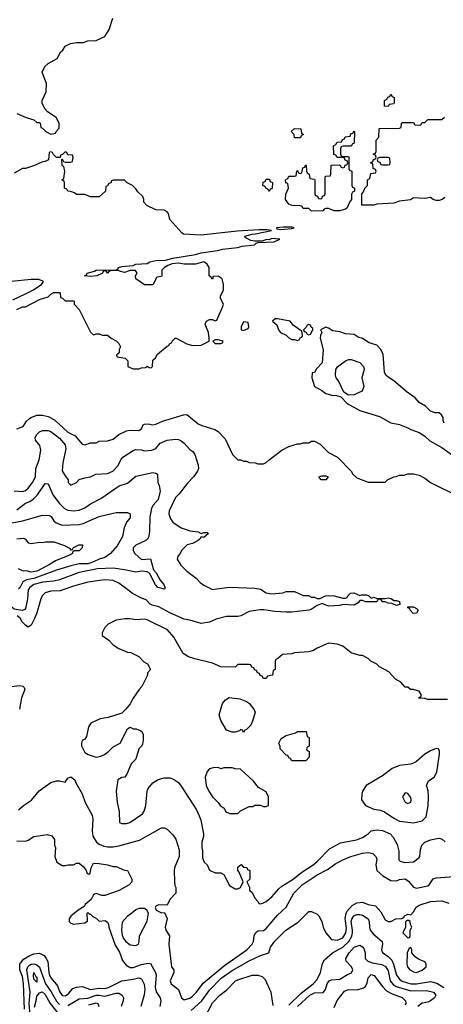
# Model space of a CAD drawing. Header units: inches. Extents: x 2348341 to 2479810, y 460419 to 613669.
# Tile 291 of 656: x 2362709 to 2365700, y 557065 to 564020. Entities that reach past the tile are written whole.
import ezdxf

# ---------------------------------------------------------------- set-up
doc = ezdxf.new("R2010")
doc.units = ezdxf.units.IN
doc.header["$MEASUREMENT"] = 0
doc.layers.add('C3565', color=7, linetype='Continuous')
doc.layers.add('C3566', color=7, linetype='Continuous')

msp = doc.modelspace()

# ---------------------------------------------------------------- linework, layer by layer
at = {"layer": 'C3565', "color": 2}
for points, elevation in [([(2362774.3, 560000), (2362768.2, 559991.8), (2362763.6, 559930), (2362750, 559862), (2362746.4, 559853.6), (2362730, 559846.6), (2362670, 559857.4), (2362653.5, 559870), (2362646.5, 559890), (2362647.2, 559930), (2362638.7, 559950), (2362565.8, 560000)], 94), ([(2363034.5, 560000), (2362994.2, 559985.8), (2362930, 559984.5), (2362890, 559972.3), (2362867.3, 559950), (2362858.8, 559930), (2362830.6, 559829.4), (2362814.8, 559790), (2362790, 559744), (2362770, 559729), (2362750, 559742.7), (2362727.1, 559767.1), (2362712.6, 559792.6), (2362692, 559810)], 98), ([(2364398, 560000), (2364410, 559998), (2364450, 559972), (2364490, 559964.7), (2364567.3, 559972.7), (2364590, 559982), (2364650, 559982), (2364710, 559954), (2364747.3, 559952.7), (2364770, 559942), (2364790, 559942), (2364810, 559932), (2364830, 559932), (2364868.9, 559951.1), (2364890, 559952), (2364928.4, 559951.6), (2364990, 559934), (2365010, 559934), (2365022, 559938), (2365026, 559950), (2365046, 559970), (2365068.4, 559971.6), (2365110, 559954), (2365122, 559958), (2365156.9, 559956.9), (2365174, 559950), (2365190, 559934), (2365210, 559942), (2365230, 559932), (2365290, 559931.3), (2365310, 559936), (2365330.8, 559930.8), (2365350, 559918), (2365370, 559918), (2365390.9, 559910.9), (2365394, 559890), (2365370, 559882), (2365336.4, 559896.4), (2365310, 559898), (2365290, 559908), (2365270, 559908), (2365262, 559922), (2365250, 559926), (2365238, 559922), (2365230, 559908.7), (2365151.6, 559908.4), (2365130, 559918), (2365110, 559918), (2365098, 559902), (2365070, 559884), (2364990, 559888.7), (2364970, 559882), (2364890, 559877.2), (2364844.7, 559895.3), (2364810, 559882), (2364766.4, 559853.6), (2364750, 559849.2), (2364630, 559836), (2364590, 559836), (2364510, 559839.3), (2364432, 559852), (2364408.1, 559851.9), (2364330, 559839), (2364270.7, 559809.3), (2364250, 559804), (2364170, 559804), (2364095.3, 559784.7), (2364050, 559764), (2363990, 559755.3), (2363910, 559779), (2363870, 559785.2), (2363768.7, 559830), (2363691.9, 559871.9), (2363644.4, 559884.4), (2363630, 559892.7), (2363602.7, 559922.7), (2363570, 559934), (2363506.8, 559966.8), (2363462.5, 560000)], 98), ([(2363732, 560000), (2363730, 559998), (2363722.3, 560000)], 94), ([(2364062, 560000), (2364070, 559996), (2364102, 560000)], 98), ([(2365730, 559218), (2365590, 559218), (2365570, 559226), (2365527.3, 559227.3), (2365530, 559234), (2365542, 559238), (2365546, 559250), (2365530, 559278), (2365490, 559288), (2365468.4, 559288.4), (2365450, 559306), (2365430, 559306), (2365400.4, 559340.4), (2365363.1, 559363.1), (2365314.6, 559414.6), (2365250, 559448), (2365230, 559468), (2365189.1, 559489.1), (2365170, 559508), (2365130, 559528), (2365110, 559528.7), (2365050, 559548.7), (2364990, 559595.3), (2364950, 559608.7), (2364890, 559615.3), (2364810, 559582), (2364778, 559562), (2364750, 559554), (2364650, 559548.7), (2364630, 559542), (2364563.6, 559536.4), (2364532.7, 559507.3), (2364518, 559502), (2364514, 559490), (2364514, 559430), (2364498, 559422), (2364494, 559390), (2364458, 559382), (2364450, 559366), (2364430, 559366), (2364422, 559382), (2364407.3, 559387.3), (2364402, 559402), (2364387.3, 559407.3), (2364382, 559422), (2364367.3, 559427.3), (2364362, 559442), (2364347.3, 559447.3), (2364342, 559462), (2364330, 559466), (2364250, 559466), (2364230, 559446), (2364130, 559448), (2364070, 559475.3), (2363944.7, 559504.7), (2363900.2, 559520.2), (2363863.1, 559543.1), (2363798.6, 559658.6), (2363754, 559710), (2363610, 559781.2), (2363590, 559785.2), (2363530, 559781.2), (2363490, 559789), (2363451.1, 559788.9), (2363390, 559778), (2363334, 559750), (2363310, 559726), (2363292, 559690), (2363292, 559670), (2363338, 559638), (2363370, 559604.7), (2363410, 559578), (2363470, 559552), (2363494, 559550), (2363550, 559522), (2363585.4, 559485.4), (2363611.1, 559471.1), (2363632, 559430), (2363612.7, 559407.3), (2363612, 559390), (2363572, 559310), (2363552, 559290), (2363511.1, 559228.9), (2363490, 559188), (2363458, 559150), (2363430, 559122), (2363334, 559090), (2363278, 559082), (2363211.3, 559050), (2363194.4, 559025.6), (2363182, 558958), (2363170, 558938), (2363151.6, 558928.4), (2363144.7, 558910), (2363146, 558890), (2363170, 558844.7), (2363192, 558830), (2363250, 558810.8), (2363282, 558818), (2363308, 558830), (2363335.3, 558850), (2363370, 558884.7), (2363418, 558910), (2363470, 559012), (2363490, 559022), (2363510, 559012), (2363531.1, 559011.1), (2363559.8, 558999.8), (2363571.3, 558991.3), (2363582, 558970), (2363582, 558930), (2363576.9, 558903.1), (2363572, 558890), (2363551.1, 558868.9), (2363530, 558798), (2363496.9, 558763.1), (2363464.7, 558690), (2363450.8, 558669.2), (2363430, 558668), (2363402, 558650), (2363391.3, 558570), (2363398, 558490), (2363411.6, 558428.4), (2363414, 558350), (2363430, 558342), (2363463.6, 558343.6), (2363486, 558350), (2363575.3, 558410), (2363588.7, 558430), (2363599, 558470), (2363609, 558570), (2363617.2, 558590), (2363649.7, 558630.3), (2363686.5, 558653.5), (2363730, 558665.5), (2363770, 558664), (2363796.3, 558656.3), (2363830, 558631), (2363850, 558606), (2363958.5, 558438.5), (2363976.8, 558396.8), (2363987.1, 558367.1), (2364006.8, 558270), (2364006.8, 558250), (2363996, 558210), (2363996, 558170), (2364001, 558150), (2363999.6, 558099.6), (2364012, 558070), (2364032, 558050), (2364050, 558014), (2364090, 557994), (2364130, 557994), (2364150, 557982), (2364190, 557904.7), (2364230, 557882), (2364250, 557882), (2364268.7, 557891.3), (2364288, 557930), (2364259, 557999), (2364248.7, 558010), (2364250, 558034), (2364272, 558052), (2364290, 558034), (2364312.7, 558032.7), (2364318, 558018), (2364334, 558010), (2364334, 557950), (2364314, 557930), (2364331.6, 557891.6), (2364332.7, 557872.7), (2364350, 557854), (2364370, 557814), (2364394, 557790), (2364398, 557778), (2364410, 557774), (2364430, 557782), (2364450, 557792), (2364490, 557824.7), (2364538.6, 557881.4), (2364560.1, 557899.9), (2364641.2, 557950), (2364701.7, 557998.3), (2364780.9, 558050), (2364810, 558074), (2364896.5, 558163.5), (2364973.6, 558206.4), (2365086.4, 558226.4), (2365130, 558242.8), (2365168.7, 558270), (2365190, 558291), (2365230, 558297.3), (2365270, 558293.4), (2365324.7, 558270), (2365347.1, 558247.1), (2365373.7, 558193.7), (2365386.4, 558146.4), (2365386.8, 558086.8), (2365396, 558076), (2365427.1, 558067.1), (2365489.1, 558070.9), (2365530, 558102), (2365535.3, 558110), (2365540.2, 558159.8), (2365548.7, 558190), (2365570, 558210.8), (2365610, 558226.8), (2365656.9, 558236.9), (2365670, 558238), (2365691.6, 558231.6), (2365712.7, 558212.7)], 102), ([(2362650, 559310.8), (2362710, 559318), (2362731.6, 559311.6), (2362742, 559302), (2362744.7, 559290), (2362722.8, 559230), (2362707.3, 559150)], 98), ([(2362702, 558438), (2362735.3, 558470), (2362791.8, 558508.2), (2362846.8, 558573.2), (2362890, 558604.7), (2362930, 558631.3), (2362970, 558644.7), (2362990, 558644.7), (2363030, 558634), (2363050, 558662), (2363070, 558671.3), (2363098, 558650), (2363104.7, 558630), (2363150, 558552), (2363171, 558490), (2363222, 558402), (2363226, 558370), (2363220.7, 558290), (2363226.4, 558253.6), (2363250.5, 558210.5), (2363270, 558197.3), (2363302.8, 558182.8), (2363330, 558178), (2363370, 558178), (2363410, 558185.5), (2363554.2, 558225.8), (2363710, 558312), (2363731.1, 558311.1), (2363750, 558302), (2363790, 558262), (2363810.9, 558230.9), (2363835.3, 558155.3), (2363834.8, 558110), (2363802.8, 558030), (2363801, 558010), (2363802, 557930), (2363804.7, 557904.7), (2363812, 557890), (2363812, 557850), (2363770, 557806), (2363750, 557766), (2363690, 557768), (2363670, 557758), (2363664.7, 557750), (2363674, 557730), (2363710, 557712), (2363732.7, 557712.7), (2363751.1, 557671.1), (2363736, 557610), (2363741, 557590), (2363766, 557550), (2363762.8, 557490), (2363778, 557350), (2363782, 557330), (2363798, 557310), (2363798, 557290), (2363771, 557230), (2363778, 557210), (2363830.8, 557170), (2363850.9, 557110.9), (2363870, 557098), (2363910, 557108), (2363930, 557123), (2363958.4, 557150), (2364004.7, 557215.3), (2364158.2, 557341.8), (2364313.2, 557450), (2364350, 557491.3), (2364359.3, 557510), (2364364.5, 557550), (2364373.2, 557570), (2364390, 557584), (2364430, 557587.7), (2364450, 557600.7), (2364530, 557694), (2364589.5, 557750.5), (2364644.5, 557850), (2364703.7, 557910), (2364810, 557980.5), (2364883.3, 558016.7), (2364941.2, 558058.8), (2364990, 558084.9), (2365048, 558110), (2365130, 558133), (2365170, 558137.3), (2365202, 558130), (2365224.7, 558110), (2365231, 558090), (2365224.7, 558050), (2365231.3, 558010), (2365273.2, 557973.2), (2365330, 557939.1), (2365370, 557937.3), (2365390, 557946.8), (2365430, 557950.5), (2365454.6, 557934.6), (2365490, 557892), (2365510, 557886.8), (2365590, 557902), (2365601.2, 557910), (2365629.4, 557950.6), (2365650, 557958.8), (2365810, 557971)], 98), ([(2362690, 558221), (2362750, 558218), (2362770, 558224.7), (2362810, 558251.3), (2362905.4, 558265.4), (2362936, 558256), (2362954, 558230), (2362954, 558190), (2362962, 558170), (2362958, 558110), (2362972, 558070), (2363010, 558044.7), (2363030, 558044.7), (2363050, 558051.3), (2363088.4, 558051.6), (2363110, 558062), (2363130, 558062), (2363158, 558038), (2363178, 558010), (2363186, 557990), (2363196.4, 557983.6), (2363207.3, 557992.7), (2363214, 558030), (2363230, 558062), (2363270, 558061), (2363330, 558051), (2363370, 558038), (2363390, 558038), (2363450, 558012), (2363471.1, 558011.1), (2363502, 557950), (2363502, 557930), (2363482, 557910), (2363410.6, 557869.4), (2363310, 557834), (2363290, 557834), (2363250, 557848.7), (2363236.9, 557843.1), (2363230, 557838), (2363214.4, 557805.6), (2363172, 557770), (2363163.6, 557756.4), (2363122, 557730), (2363070, 557688), (2363058, 557670), (2363058, 557650), (2363070, 557638), (2363090, 557631.3), (2363170, 557642), (2363187.3, 557652.7), (2363186, 557710), (2363190, 557714), (2363202, 557702), (2363210, 557702), (2363224.7, 557684.7), (2363251, 557671), (2363270, 557652), (2363310, 557658), (2363330, 557644.7), (2363337.3, 557630), (2363338.8, 557610), (2363383.7, 557483.7), (2363413.5, 557433.5), (2363435, 557375), (2363461.6, 557341.6), (2363490, 557324.4), (2363510, 557326.4), (2363570, 557346.7), (2363614.8, 557354.8), (2363633.2, 557353.2), (2363667.7, 557290), (2363672.5, 557272.5), (2363664.9, 557184.9), (2363673, 557153), (2363701, 557110), (2363704.7, 557090), (2363698.8, 557050)], 94), ([(2363918.8, 557021.2), (2363996.2, 557090), (2364050, 557165.5), (2364131.8, 557250), (2364210, 557304.9), (2364330, 557372.4), (2364410, 557410.6), (2364468, 557430), (2364479, 557470), (2364510, 557511), (2364588.7, 557590), (2364675.1, 557644.9), (2364750, 557722), (2364770, 557722), (2364810, 557702), (2364822, 557690), (2364842, 557650), (2364851, 557610), (2364871, 557570), (2364910, 557522.8), (2364950, 557518), (2364990, 557535.5), (2365012.6, 557570), (2365016, 557604), (2365008.2, 557671.8), (2365013.3, 557706.7), (2365019.7, 557720.3), (2365056.6, 557763.4), (2365090, 557782.8), (2365130, 557786.8), (2365170, 557770.8), (2365222, 557762), (2365258, 557718), (2365290, 557662), (2365310, 557651), (2365328.9, 557651.1), (2365366, 557670), (2365408, 557672), (2365422, 557678), (2365426, 557690), (2365450, 557702), (2365470, 557698), (2365490, 557718), (2365509.5, 557750.5), (2365530, 557766.8), (2365610, 557790.7), (2365690, 557796), (2365739.8, 557779.8)], 94), ([(2364610, 557060.4), (2364695.9, 557144.1), (2364780.9, 557210), (2364810, 557240.7), (2364834, 557290), (2364846, 557354), (2364861.5, 557378.5), (2364917.2, 557430), (2364990, 557468.7), (2365034, 557510), (2365053.2, 557546.8), (2365058.2, 557570), (2365059.3, 557590), (2365049.8, 557650), (2365053.7, 557666.3), (2365068.8, 557691.2), (2365090, 557700.4), (2365110, 557700.3), (2365130, 557694), (2365168.9, 557668.9), (2365177.6, 557650), (2365178.7, 557610), (2365184.4, 557590), (2365204.1, 557564.1), (2365267.7, 557510), (2365270.6, 557490), (2365263, 557450), (2365270, 557431.3), (2365310, 557403.8), (2365336.5, 557376.5), (2365349.2, 557349.2), (2365370.3, 557270.3), (2365390, 557243.8), (2365410, 557228.7), (2365470, 557209.1), (2365510, 557209), (2365610, 557227.2), (2365654, 557214), (2365704.6, 557184.6)], 90), ([(2362743.1, 557030), (2362736.8, 557210), (2362730, 557262), (2362711.5, 557310), (2362709.7, 557350), (2362735.8, 557384.2), (2362781.2, 557410), (2362810, 557421.6), (2362850, 557427.7), (2362882.8, 557410), (2362897.3, 557390), (2362908, 557368), (2362914.4, 557290), (2362920.4, 557270), (2362930.5, 557250), (2362976.9, 557196.9), (2362990, 557156), (2363010, 557128.2), (2363030, 557126), (2363039, 557130), (2363056.6, 557143.4), (2363083.9, 557176.1), (2363110, 557187.3), (2363150, 557191), (2363210.3, 557170.3), (2363270, 557178.3), (2363310, 557178), (2363336.3, 557183.7), (2363430, 557231.3), (2363510, 557243), (2363550, 557253.4), (2363570, 557246), (2363588.4, 557208.4), (2363593.7, 557170), (2363588.7, 557131.3), (2363564.9, 557050)], 90), ([(2364671.6, 557050), (2364757, 557130), (2364790, 557146.4), (2364852.3, 557147.7), (2364869.5, 557170.5), (2364880.7, 557210), (2364894, 557230), (2364910, 557238), (2364970, 557242), (2365023.9, 557276.1), (2365051.7, 557288.3), (2365061.2, 557310), (2365052.7, 557330), (2365013.2, 557370), (2365012.7, 557390), (2365034.5, 557430), (2365070, 557468), (2365110, 557482), (2365130, 557470.8), (2365138.7, 557458.7), (2365148, 557430), (2365147.3, 557390), (2365166.8, 557370), (2365197.3, 557357.3), (2365266.6, 557346.6), (2365292.7, 557332.7), (2365310, 557301), (2365326, 557230), (2365345.6, 557205.6), (2365368, 557190), (2365470, 557160.3), (2365582.4, 557162.4), (2365630.8, 557150), (2365646.8, 557130), (2365637.3, 557110), (2365610, 557089.5), (2365590, 557080.9), (2365550, 557072.7), (2365520.7, 557050)], 86), ([(2362784, 556990), (2362776.2, 557070), (2362782.8, 557150), (2362760.3, 557310), (2362767.4, 557330), (2362778.6, 557341.4), (2362790, 557348.1), (2362810, 557350.2), (2362830, 557344.7), (2362848.6, 557328.6), (2362891.4, 557210), (2362932.7, 557152.7), (2362970, 557086.4), (2362990, 557063.7)], 86), ([(2364013.2, 556966.8), (2364070, 557074.8), (2364122.7, 557130), (2364171.5, 557168.5), (2364234, 557230), (2364250, 557239.1), (2364350, 557270.5), (2364390.6, 557270.6), (2364421.4, 557261.4), (2364441.4, 557241.4), (2364482.8, 557150), (2364496, 557056)], 90), ([(2364930, 557042.8), (2364950, 557091.3), (2365002, 557158), (2365030, 557170.4), (2365091.9, 557168.1), (2365137.5, 557182.5), (2365150, 557191.3), (2365162.5, 557217.5), (2365170, 557252), (2365190, 557274.8), (2365210.8, 557270), (2365270.7, 557190), (2365299.9, 557159.9), (2365338.7, 557138.7), (2365410, 557113), (2365433.4, 557090), (2365435.5, 557070), (2365430, 557059)], 82), ([(2362813.7, 557046.3), (2362826.3, 557090), (2362830, 557122), (2362850, 557146), (2362867.2, 557152.8), (2362890, 557135.5), (2362923.7, 557070), (2362990, 556988)], 82), ([(2363050, 557056.4), (2363130, 557104.4), (2363190, 557109.1), (2363250, 557129.2), (2363270, 557130.2), (2363310, 557122.3), (2363390, 557145.2), (2363410, 557143.1), (2363433, 557130), (2363442.4, 557110), (2363440.4, 557090), (2363424.9, 557050)], 86), ([(2363197.8, 557062.2), (2363250, 557076.4), (2363260.7, 557070), (2363268, 557050)], 82)]:
    msp.add_lwpolyline(points, dxfattribs=dict(at, elevation=elevation))
for points, elevation in [([(2365486.3, 559826.3), (2365466, 559850), (2365462, 559862), (2365450, 559866), (2365450, 559874), (2365490, 559872), (2365510, 559862), (2365522, 559850), (2365510, 559828.7)], 98), ([(2364290, 558986), (2364282, 559002), (2364270, 559006), (2364262, 558998), (2364230, 558988), (2364210, 558988.7), (2364170, 559002), (2364128.7, 559070), (2364118, 559110), (2364142, 559190), (2364163.1, 559216.9), (2364188.4, 559231.6), (2364263.6, 559223.6), (2364310, 559204.7), (2364332, 559190), (2364365.4, 559145.4), (2364371, 559130), (2364354, 559066), (2364342, 559038), (2364310, 559006), (2364298, 559002)], 102), ([(2364630, 558786), (2364622, 558802), (2364610, 558806), (2364602, 558822), (2364590, 558826), (2364548, 558870), (2364547.3, 558887.3), (2364538, 558910), (2364556.4, 558943.6), (2364590, 558964.7), (2364656.4, 558983.6), (2364670, 558992), (2364732.7, 558992.7), (2364738, 558958), (2364754, 558950), (2364752.7, 558892.7), (2364750, 558886), (2364738, 558882), (2364734, 558870), (2364738, 558858), (2364754, 558850), (2364754, 558810), (2364730, 558786)], 102), ([(2365650, 558873.2), (2365610, 558856), (2365568.8, 558831.2), (2365510, 558780.9), (2365490, 558769.3), (2365470, 558762), (2365390, 558752.8), (2365339.1, 558730), (2365270, 558678.4), (2365156, 558610), (2365130.7, 558570), (2365124, 558550), (2365122.8, 558510), (2365151.3, 558470), (2365210, 558442.8), (2365256.3, 558436.3), (2365285.2, 558425.2), (2365350, 558379.1), (2365390, 558359.1), (2365490, 558347.3), (2365550, 558361), (2365579, 558390), (2365592.1, 558467.9), (2365596, 558530), (2365592.9, 558572.9), (2365582, 558610), (2365595.3, 558644.7), (2365635.3, 558670), (2365654.8, 558705.2), (2365672.9, 558832.9), (2365674, 558854), (2365666, 558870)], 106), ([(2364110, 558738), (2364076.4, 558736.4), (2364050, 558728), (2364032, 558710), (2364018, 558670), (2364024.7, 558610), (2364044.7, 558570), (2364071.3, 558530), (2364110.7, 558490.7), (2364124.7, 558470), (2364152, 558450), (2364165.4, 558425.4), (2364192.7, 558412.7), (2364250, 558414), (2364268.4, 558431.6), (2364330, 558462), (2364356.4, 558463.6), (2364370, 558472), (2364410, 558472), (2364430, 558462), (2364450, 558462), (2364466, 558470), (2364466, 558530), (2364450, 558566), (2364396.4, 558596.4), (2364360.4, 558640.4), (2364267.3, 558727.3), (2364230, 558728), (2364210, 558735.3), (2364150, 558735.3), (2364130, 558728.7)], 106), ([(2365430, 558558), (2365411.3, 558530), (2365430, 558492), (2365450, 558484.7), (2365470, 558494), (2365473.2, 558510), (2365470, 558526), (2365450, 558555.3)], 110), ([(2363590, 557742), (2363550, 557741.2), (2363528.3, 557731.7), (2363490, 557699), (2363470, 557689), (2363433.7, 557646.3), (2363427.7, 557590), (2363433.7, 557553.7), (2363442.8, 557530), (2363458, 557510), (2363490, 557486), (2363530, 557481), (2363548.9, 557491.1), (2363554, 557510), (2363555.3, 557550), (2363608.4, 557651.6), (2363618, 557710), (2363608, 557730)], 98), ([(2365442, 557658), (2365432.7, 557647.3), (2365434, 557610), (2365414, 557570), (2365450, 557534), (2365462, 557538), (2365466, 557550), (2365466, 557590), (2365478, 557610), (2365468, 557628), (2365466, 557650), (2365456.4, 557656.4)], 94), ([(2365470, 557466), (2365458, 557462), (2365444.7, 557430), (2365442.8, 557350), (2365446.8, 557330), (2365464.7, 557310), (2365490, 557294.8), (2365510, 557290.8), (2365550, 557306), (2365578, 557330), (2365578, 557350), (2365570, 557366), (2365524.7, 557384.7), (2365501.2, 557401.2), (2365478, 557430), (2365478, 557450)], 94), ([(2362830, 557222), (2362810, 557242), (2362806, 557270), (2362810, 557290.8), (2362822.8, 557262.8), (2362830, 557258)], 82)]:
    msp.add_lwpolyline(points, close=True, dxfattribs=dict(at, elevation=elevation))
at = {"layer": 'C3566', "color": 2}
for points, elevation in [([(2362690, 563358), (2362754, 563330), (2362810, 563312), (2362830, 563294), (2362850, 563294), (2362854, 563290), (2362858, 563258), (2362870, 563254), (2362894, 563230), (2362930, 563212), (2362962, 563218), (2362966, 563230), (2362987.3, 563252.7), (2362988, 563290), (2362966, 563330), (2362906, 563370), (2362886, 563390), (2362868, 563430), (2362868, 563450), (2362895.3, 563510), (2362898, 563570), (2362868.7, 563650), (2362888, 563690), (2362910, 563711.3), (2362974.6, 563745.4), (2362998, 563790), (2363014.6, 563805.4), (2363030, 563832), (2363068.9, 563851.1), (2363110, 563858), (2363160.4, 563859.6), (2363191.6, 563871.6), (2363250, 563872), (2363310, 563902), (2363342, 563950), (2363368, 564030)], 106), ([(2365710, 562764), (2365691.3, 562750), (2365670, 562742.9), (2365650, 562742.9), (2365629.6, 562749.6), (2365610, 562764), (2365570, 562758), (2365490, 562762), (2365468, 562748), (2365390, 562738), (2365350, 562724), (2365230, 562718), (2365210, 562709.2), (2365126, 562710), (2365126, 562790), (2365136.4, 562803.6), (2365146, 562830), (2365166, 562850), (2365166, 562890), (2365182, 562898), (2365187.3, 562932.7), (2365222, 562938), (2365226, 562950), (2365222, 562962), (2365206, 562970), (2365202, 563002), (2365186, 563010), (2365202, 563018), (2365207.3, 563032.7), (2365222, 563038), (2365226, 563050), (2365222, 563062), (2365206, 563070), (2365222, 563078), (2365226, 563090), (2365226, 563170), (2365246, 563190), (2365248, 563252), (2365390, 563254), (2365402, 563258), (2365406, 563290), (2365412.7, 563292.7), (2365490, 563294), (2365498, 563278), (2365530, 563274), (2365542, 563278), (2365550, 563294), (2365570, 563294), (2365590, 563314), (2365690, 563314), (2365708.4, 563331.6)], 102), ([(2362690, 561972), (2362728.4, 561991.6), (2362750, 561992), (2362850, 562044.7), (2362910, 562062), (2362930, 562082), (2362950, 562092), (2362990, 562092), (2362994, 562090), (2362998, 562058), (2363012.7, 562052.7), (2363030, 562034), (2363090, 562034), (2363094, 562030), (2363094, 562010), (2363130, 561974), (2363210, 561814), (2363230, 561794), (2363250, 561802), (2363270, 561802), (2363292.7, 561792.7), (2363330, 561792), (2363354, 561770), (2363391.6, 561751.6), (2363410, 561734), (2363422, 561710), (2363412, 561690), (2363412, 561668), (2363394, 561650), (2363398, 561638), (2363454, 561630), (2363472, 561610), (2363474, 561570), (2363510, 561554), (2363550, 561554), (2363570, 561562), (2363596.4, 561563.6), (2363610, 561572), (2363623.6, 561563.6), (2363638, 561562), (2363646, 561570), (2363650, 561614), (2363668.4, 561631.6), (2363683.1, 561656.9), (2363750, 561714), (2363762, 561718), (2363766, 561730), (2363782, 561738), (2363786, 561750), (2363806, 561770), (2363814, 561770), (2363890, 561731), (2363930, 561718), (2363990, 561722), (2364046, 561750), (2364048, 561770), (2364042, 561810), (2364018, 561870), (2364028.7, 561891.3), (2364050, 561902), (2364070, 561902), (2364090, 561894), (2364102, 561898), (2364142, 561990), (2364148, 562010), (2364126, 562050), (2364128, 562070), (2364148, 562110), (2364148.7, 562150), (2364138, 562190), (2364110, 562208), (2364074, 562206), (2364074, 562194), (2364070, 562188), (2364066, 562190), (2364062, 562202), (2364048, 562210), (2364048, 562270), (2364032.9, 562292.9), (2364010, 562308.7), (2363950, 562293.2), (2363870, 562293.2), (2363830, 562301.2), (2363785.4, 562294.6), (2363755.3, 562284.7), (2363732, 562270), (2363714, 562250), (2363714, 562210), (2363710, 562206), (2363678, 562202), (2363650, 562148), (2363590, 562148), (2363528.9, 562188.9), (2363528, 562210), (2363538, 562230), (2363528, 562248), (2363490, 562248.7), (2363450, 562235.3), (2363420.4, 562240.4), (2363407.3, 562247.3), (2363350, 562246), (2363338, 562242), (2363330, 562229), (2363322, 562242), (2363310, 562246), (2363298, 562242), (2363294, 562230), (2363254, 562210), (2363210, 562205.2), (2363166, 562210), (2363182, 562218), (2363186, 562230), (2363237.2, 562242.8), (2363250, 562250.6), (2363390, 562254), (2363402, 562258), (2363406, 562270), (2363430, 562276), (2363510, 562284.7), (2363530, 562294), (2363610, 562298), (2363628, 562310), (2363670, 562319.1), (2363738, 562322), (2363790, 562336.3), (2363950, 562362), (2363990, 562373.4), (2364106, 562390), (2364140.1, 562399.9), (2364246, 562410), (2364280.7, 562419.3), (2364368, 562430), (2364378, 562442), (2364393.6, 562446.4), (2364506, 562450), (2364546, 562470), (2364490, 562475.3), (2364470, 562466), (2364450, 562468), (2364423.6, 562456.4), (2364370, 562455.3), (2364341.2, 562461.2), (2364302, 562482), (2364298, 562490), (2364350, 562506), (2364373.6, 562506.4), (2364486, 562530), (2364456.5, 562536.5), (2364396.6, 562536.6), (2364245.6, 562525.6), (2363990, 562497), (2363866, 562506), (2363853.6, 562513.6), (2363769.4, 562609.4), (2363759, 562650), (2363750, 562662), (2363730, 562674), (2363670, 562678), (2363607.3, 562707.3), (2363586, 562730), (2363586, 562750), (2363578, 562770), (2363543.1, 562803.1), (2363530, 562826), (2363506, 562850), (2363467.3, 562867.3), (2363450, 562886), (2363370, 562886), (2363358, 562882), (2363352, 562868), (2363338, 562862), (2363330, 562846), (2363318, 562842), (2363314, 562810), (2363270, 562768), (2363210, 562768), (2363170, 562786), (2363110, 562786), (2363096.4, 562796.4), (2363067.3, 562807.3), (2363048.4, 562808.4), (2363042, 562822), (2363026, 562830), (2363026, 562870), (2363022, 562882), (2363006, 562890), (2363022, 562898), (2363028, 562950), (2363022, 562982), (2363008.4, 562988.4), (2363006, 563034), (2363012.7, 563032.7), (2363018, 563018), (2363030, 563014), (2363070, 563014), (2363082, 563018), (2363086, 563050), (2363082, 563062), (2363050, 563066), (2363042, 563082), (2363030, 563086), (2363012.7, 563067.3), (2362998, 563062), (2362994, 563046), (2362970, 563046), (2362947.3, 563067.3), (2362942, 563082), (2362930, 563086), (2362918, 563082), (2362912, 563030), (2362890, 563018), (2362865.4, 563014.6), (2362814, 562990), (2362750, 562968), (2362730, 562968), (2362670, 562935.3)], 106), ([(2362659.8, 562040.2), (2362755, 562085), (2362802.9, 562110), (2362863.7, 562150), (2362877.2, 562170), (2362873.6, 562173.6), (2362843.9, 562183.9), (2362790, 562185.7), (2362510, 562156.9)], 110), ([(2365706, 561170), (2365698, 561190), (2365698, 561210), (2365688, 561230), (2365670, 561242), (2365643.1, 561243.1), (2365610, 561254), (2365573.2, 561290), (2365530, 561317.2), (2365501.2, 561350), (2365444, 561390), (2365350, 561469.2), (2365310, 561495.3), (2365295.3, 561510), (2365285.2, 561530), (2365275.5, 561655.5), (2365259, 561690), (2365230, 561721.2), (2365177.2, 561737.2), (2365130, 561769), (2365098, 561778), (2365070, 561795.3), (2365010, 561802), (2364970, 561815.3), (2364921.2, 561821.2), (2364890, 561842), (2364870, 561848), (2364834, 561830), (2364842, 561810), (2364832, 561790), (2364831.3, 561770), (2364851.6, 561688.4), (2364844.7, 561595.3), (2364805.4, 561554.6), (2364790, 561528), (2364774, 561526), (2364771.3, 561490), (2364791.3, 561430), (2364842, 561402), (2364870, 561380.7), (2364910, 561367.3), (2364946, 561366), (2364976, 561356), (2365021, 561310), (2365110, 561260.7), (2365250, 561217.3), (2365330, 561173.4), (2365390, 561161), (2365450, 561138), (2365470, 561124.7), (2365530, 561104.7), (2365570, 561078), (2365604.5, 561044.5), (2365690, 560998), (2365765.2, 560945.2)], 106), ([(2362689.3, 561130.7), (2362733.6, 561146.4), (2362756.4, 561183.6), (2362778, 561202), (2362789.3, 561210.7), (2362830, 561226), (2362870, 561226), (2362910, 561217.3), (2362954.6, 561194.6), (2363050, 561105.5), (2363100.7, 561080.7), (2363150, 561022), (2363170, 561018), (2363210, 561031.3), (2363250, 561032), (2363270, 561042), (2363330, 561044.7), (2363370, 561058), (2363409.1, 561090.9), (2363464.1, 561115.9), (2363490, 561120.7), (2363550, 561118.8), (2363558, 561122), (2363568.7, 561130), (2363582, 561158), (2363590, 561162), (2363615.3, 561164.7), (2363650, 561158.8), (2363670, 561162.8), (2363716.5, 561183.5), (2363866, 561230), (2363890, 561231), (2363970, 561166), (2363994.4, 561154.4), (2364086.4, 561126.4), (2364110, 561112), (2364159.8, 561059.8), (2364212, 560950), (2364250, 560912), (2364271.1, 560911.1), (2364290, 560902), (2364310, 560902), (2364330, 560892), (2364371.1, 560891.1), (2364390, 560882), (2364430, 560882), (2364450, 560892), (2364470, 560912), (2364560.2, 560979.8), (2364610, 561004.7), (2364670, 561024.7), (2364690, 561024.7), (2364710, 561032), (2364750, 561032), (2364770, 561042), (2364790, 561042), (2364830, 561022), (2364890, 560962), (2364952, 560930), (2365050, 560832), (2365062, 560810), (2365090, 560784.7), (2365170, 560754), (2365290, 560754), (2365306, 560770), (2365350, 560792), (2365367.3, 560792.7), (2365390, 560802), (2365423.6, 560803.6), (2365450, 560812), (2365490, 560812), (2365530, 560802), (2365570, 560782), (2365610, 560752), (2365814, 560650)], 102), ([(2362670, 560691.3), (2362730, 560687.7), (2362750, 560694.8), (2362770, 560710.8), (2362800.7, 560750), (2362820.7, 560790), (2362823.6, 560850), (2362847.8, 560910), (2362858.4, 560978.4), (2362851.9, 561011.9), (2362821.2, 561050), (2362819, 561070), (2362829.3, 561090), (2362849.2, 561110), (2362870, 561119.1), (2362910, 561119.3), (2362930, 561110.4), (2362990, 561064.9), (2363030, 561016), (2363035.5, 560990), (2363013, 560890), (2363010, 560834), (2363030, 560798), (2363052, 560770), (2363052, 560750), (2363070, 560732), (2363110, 560752), (2363130, 560771.3), (2363170, 560784.7), (2363210, 560791.3), (2363246, 560810), (2363330, 560814.8), (2363368, 560830), (2363404, 560870), (2363422.7, 560910), (2363437.2, 560930), (2363510, 560978), (2363530, 560984.9), (2363570, 560982), (2363590, 560975.5), (2363641.2, 560978.8), (2363670, 560991.3), (2363702, 561030), (2363750, 561050.7), (2363810, 561057.3), (2363830, 561054.8), (2363850, 561046), (2363871.3, 561030), (2363910, 560984.7), (2363930.7, 560970.7), (2363944.7, 560950), (2363970, 560874), (2363970.9, 560849.1), (2363964.7, 560830), (2363936, 560790), (2363893.7, 560746.3), (2363834.8, 560670), (2363810, 560645.2), (2363764.9, 560550), (2363762, 560530), (2363773.7, 560493.7), (2363790.6, 560470.6), (2363850, 560431.3), (2363914, 560410), (2363970, 560402.8), (2363990, 560391.3), (2364010, 560398), (2364030, 560398), (2364042, 560390), (2364010, 560362), (2363990, 560368), (2363981, 560350), (2363970, 560341.2), (2363930, 560321.2), (2363892, 560310), (2363852, 560270), (2363842, 560250), (2363824.7, 560230), (2363822, 560210), (2363847.1, 560167.1), (2363890, 560124.7), (2363954.4, 560074.4), (2363984.5, 560044.5), (2364010, 560026), (2364062, 560000)], 98), ([(2362690, 560559.1), (2362750, 560604), (2362782, 560618), (2362805.6, 560634.4), (2362835.3, 560664.7), (2362890, 560744.7), (2362910, 560742), (2362943.4, 560663.4), (2362990, 560602.8), (2363026.6, 560566.6), (2363050, 560556.3), (2363089.4, 560550.6), (2363130, 560555.5), (2363170, 560573), (2363210, 560599.3), (2363282.7, 560637.3), (2363412.5, 560727.5), (2363470, 560747.3), (2363530, 560796), (2363650, 560822), (2363670, 560818), (2363682, 560810), (2363684.7, 560750), (2363694.8, 560730), (2363700.7, 560690), (2363686.8, 560630), (2363650.7, 560590), (2363640.5, 560570), (2363627.3, 560507.3), (2363626, 560410), (2363621, 560370), (2363611.3, 560350), (2363599.1, 560340.9), (2363530, 560309.3), (2363510.7, 560290), (2363510.6, 560270), (2363523, 560250), (2363570, 560208), (2363631.8, 560211.8), (2363653.2, 560133.2), (2363672.5, 560112.5), (2363701.6, 560061.6), (2363726, 560030), (2363736, 560004), (2363732, 560000)], 94), ([(2362653.8, 560466.2), (2362730, 560479.3), (2362870, 560520.7), (2362917.5, 560517.5), (2362930.4, 560510.4), (2362950, 560481), (2362966.2, 560466.2), (2363010, 560450.7), (2363130, 560455.5), (2363158, 560462), (2363270, 560510.7), (2363370, 560534.8), (2363390, 560538.8), (2363470, 560538.8), (2363490.4, 560530.4), (2363490, 560502), (2363464, 560470), (2363446.8, 560430), (2363434.8, 560370), (2363397.3, 560302.7), (2363351, 560250), (2363310, 560220.7), (2363270, 560209.7), (2363230.2, 560189.8), (2363190, 560176.4), (2363130, 560177.3), (2363070, 560163.1), (2362970, 560132.9), (2362810, 560073.3), (2362756.9, 560063.1), (2362731.7, 560048.3), (2362710, 560008), (2362702, 560000)], 90), ([(2362690, 560354), (2362736.8, 560356.8), (2362750.7, 560350.7), (2362770, 560324.7), (2362790, 560321), (2362850, 560330.7), (2362872.7, 560327.3), (2362891.6, 560331.6), (2362950, 560331), (2363026.8, 560306.8), (2363064.7, 560284.7), (2363070, 560274), (2363082, 560278), (2363088.4, 560291.6), (2363126, 560310), (2363152, 560310), (2363151.3, 560290), (2363130, 560268.7), (2363092, 560268), (2363082, 560258), (2363082, 560250), (2363061.4, 560238.6), (2362961.1, 560198.9), (2362918, 560170), (2362830, 560124.2), (2362790, 560118), (2362765.1, 560125.1), (2362730, 560127.3), (2362700.7, 560140.7)], 86), ([(2363722.3, 560000), (2363684, 560010), (2363667.7, 560027.7), (2363625.2, 560110), (2363610, 560120.9), (2363570, 560124.5), (2363530, 560118), (2363450, 560135.1), (2363370, 560145.1), (2363258, 560142), (2363130, 560116.2), (2362990, 560062.9), (2362950, 560054.5), (2362872.2, 560047.8), (2362810, 560029.6), (2362781.6, 560010), (2362774.3, 560000)], 94), ([(2363462.5, 560000), (2363410, 560039.3), (2363370, 560058), (2363310, 560063.7), (2363190, 560046.6), (2363090, 560019.5), (2363034.5, 560000)], 98), ([(2364102, 560000), (2364190, 560011), (2364370, 560004.7), (2364398, 560000)], 98)]:
    msp.add_lwpolyline(points, dxfattribs=dict(at, elevation=elevation))
for points, elevation in [([(2365310, 563408), (2365286, 563410), (2365286, 563450), (2365302, 563458), (2365307.3, 563472.7), (2365322, 563478), (2365330, 563494), (2365338, 563478), (2365354, 563470), (2365354, 563430), (2365350, 563426), (2365318, 563422)], 102), ([(2364990, 563054), (2365030, 563054), (2365034, 563050), (2365034, 562970), (2365038, 562958), (2365054, 562950), (2365054, 562850), (2365058, 562838), (2365074, 562830), (2365074, 562810), (2365058, 562802), (2365052.7, 562787.3), (2365052, 562750), (2365038, 562730), (2365022, 562690), (2365010, 562682), (2364970, 562669.5), (2364929.4, 562669.4), (2364890, 562686), (2364870, 562686), (2364858, 562682), (2364850, 562669), (2364770, 562668.7), (2364750, 562686), (2364710, 562686), (2364702, 562702), (2364690, 562706), (2364632, 562708), (2364610, 562718), (2364586, 562750), (2364587.3, 562787.3), (2364606, 562830), (2364602, 562862), (2364587.3, 562867.3), (2364586, 562890), (2364602, 562898), (2364610, 562914), (2364650, 562914), (2364662, 562918), (2364666, 562950), (2364670, 562954), (2364678, 562938), (2364690, 562934), (2364702, 562938), (2364707.3, 562972.7), (2364722, 562978), (2364727.3, 562992.7), (2364732.7, 562992.7), (2364734, 562950), (2364738, 562938), (2364754, 562930), (2364758, 562898), (2364790, 562894), (2364794, 562890), (2364794, 562790), (2364798, 562778), (2364812.7, 562772.7), (2364818, 562758), (2364830, 562754), (2364842, 562758), (2364847.3, 562772.7), (2364862, 562778), (2364866, 562790), (2364866, 562910), (2364870, 562914), (2364902, 562918), (2364906, 562930), (2364907.3, 562992.7), (2364970, 562994), (2364978, 562978), (2364990, 562974), (2365002, 562978), (2365007.3, 562992.7), (2365022, 562998), (2365026, 563010), (2365022, 563022), (2365007.3, 563027.3), (2365002, 563042), (2364990, 563046), (2364950, 563046), (2364942, 563062), (2364927.3, 563067.3), (2364926, 563130), (2364942, 563138), (2364950, 563154), (2364982, 563158), (2364987.3, 563172.7), (2365002, 563178), (2365007.3, 563192.7), (2365042, 563198), (2365047.3, 563212.7), (2365062, 563218), (2365070, 563234), (2365074, 563230), (2365071.6, 563148.4), (2365058, 563142), (2365050, 563126), (2364990, 563126), (2364978, 563122), (2364974, 563110), (2364974, 563070), (2364978, 563058)], 102), ([(2364650, 563186), (2364646, 563210), (2364626, 563230), (2364650, 563251.3), (2364694, 563250), (2364698, 563218), (2364714, 563210), (2364698, 563202), (2364690, 563186)], 102), ([(2365310, 563046), (2365250, 563046), (2365238, 563042), (2365234, 563030), (2365238, 563018), (2365252.7, 563012.7), (2365258, 562998), (2365270, 562994), (2365310, 562994), (2365322, 562998), (2365326, 563010), (2365322, 563042)], 102), ([(2364470, 562806), (2364462, 562822), (2364446, 562830), (2364442, 562842), (2364426, 562850), (2364427.3, 562872.7), (2364442, 562878), (2364450, 562894), (2364472.7, 562892.7), (2364478, 562878), (2364494, 562870), (2364491.6, 562828.4), (2364478, 562822)], 102), ([(2364570, 562555.1), (2364522, 562550), (2364523.6, 562543.6), (2364550, 562538), (2364630, 562546), (2364646, 562550), (2364634, 562554)], 106), ([(2364290, 561886), (2364274, 561850), (2364274, 561830), (2364290, 561824.7), (2364322, 561838), (2364326, 561850), (2364322, 561882)], 106), ([(2364530, 561908), (2364512.7, 561907.3), (2364494, 561890), (2364524.7, 561864.7), (2364536, 561830), (2364550, 561811.3), (2364590.8, 561790.8), (2364610, 561772), (2364630, 561762), (2364650, 561762), (2364670, 561754), (2364682, 561758), (2364690, 561774), (2364702, 561778), (2364706, 561790), (2364702, 561822), (2364690, 561826), (2364641.2, 561861.2), (2364618, 561890)], 106), ([(2364750, 561866), (2364738, 561862), (2364732.7, 561847.3), (2364714, 561830), (2364718, 561818), (2364732.7, 561812.7), (2364738, 561798), (2364750, 561794), (2364762, 561798), (2364778, 561830), (2364778, 561838), (2364767.3, 561847.3), (2364762, 561862)], 106), ([(2364110, 561758), (2364090, 561758), (2364074, 561750), (2364090, 561734), (2364130, 561734), (2364142, 561738), (2364146, 561750)], 106), ([(2365030, 561368.7), (2364998, 561390), (2364959, 561470), (2364944, 561490), (2364939, 561510), (2364942, 561550), (2364952.9, 561567.1), (2365010, 561611.3), (2365030, 561621), (2365050, 561621), (2365110, 561598.8), (2365136, 561570), (2365141, 561550), (2365126, 561490), (2365138, 561430), (2365131.6, 561408.4), (2365124.7, 561395.3), (2365070, 561369.2)], 106), ([(2364870, 560769.7), (2364838, 560770), (2364821.2, 560790), (2364842.6, 560797.4), (2364870, 560798.4), (2364886.8, 560790)], 98)]:
    msp.add_lwpolyline(points, close=True, dxfattribs=dict(at, elevation=elevation))

doc.saveas('drawing.dxf')
